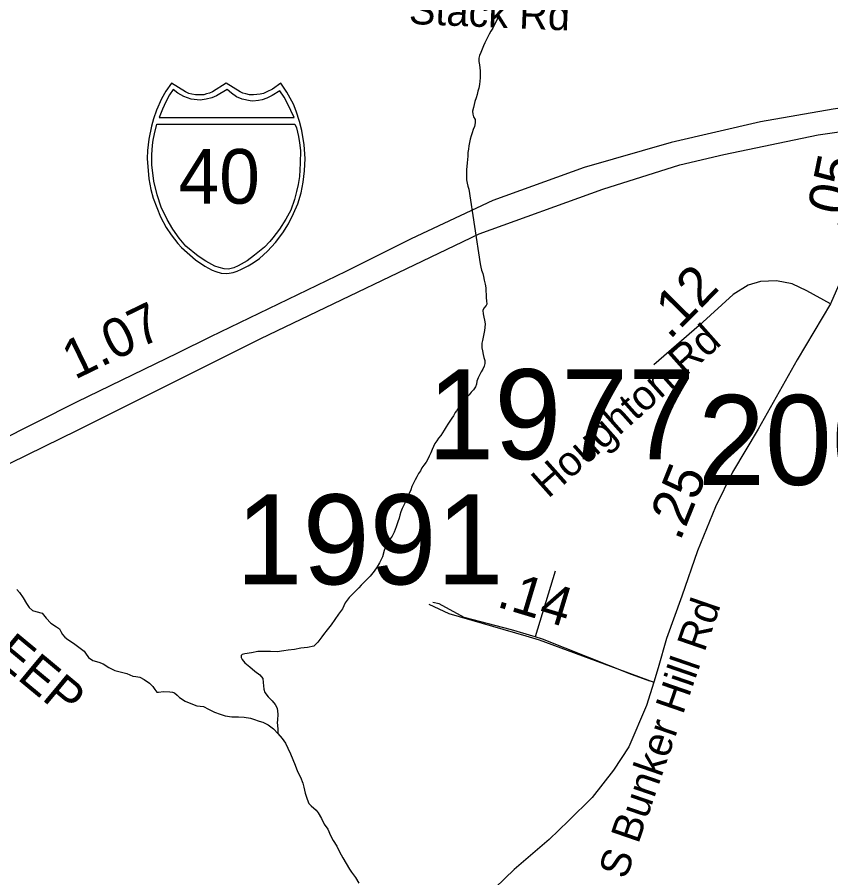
# Model space of a CAD drawing. Extents: x 1662474 to 1856135, y 779280 to 917889.
# Drawn here: x 1696332 to 1698936, y 853505 to 856260 of the extents above; entities that cross this region are included whole.
import ezdxf

# ---------------------------------------------------------------- set-up
doc = ezdxf.new("R2010")
doc.units = 0
for name, color, linetype in [('Cogo Default Point CELL', 7, 'Continuous'), ('Exist Hydrographic Creek Single Shore', 7, 'Continuous'), ('Exist Hydrographic River Shore Label', 7, 'Continuous'), ('Exist Road Non-System Type 51', 7, 'Continuous'), ('Exist Road Primary Interstate Divided Center Attributed', 7, 'Continuous'), ('Exist Road Primary Interstate Shield Number Label', 7, 'Continuous'), ('Exist Road Secondary Mileage Tenths English Label', 7, 'Continuous'), ('Exist Road Secondary Type 51 Attributed', 7, 'Continuous'), ('Exist Road Secondary Type 51 Label', 7, 'Continuous'), ('Prop DGN Element Guardrail', 7, 'Continuous'), ('Prop Roadway Culvert', 7, 'Continuous')]:
    doc.layers.add(name, color=color, linetype=linetype)

msp = doc.modelspace()

# ---------------------------------------------------------------- linework, layer by layer
at = {"layer": 'Exist Hydrographic Creek Single Shore'}
for points in [[(1697872, 856264.4), (1697868.5, 856253.9), (1697863.9, 856243.7), (1697858.9, 856234.2), (1697854.6, 856225), (1697847.9, 856215.3), (1697842.9, 856205.6), (1697838.6, 856196.7), (1697833.4, 856186.7), (1697828.9, 856177.5), (1697825, 856168.1), (1697821, 856157.8), (1697816.6, 856146.8), (1697812.4, 856137.6), (1697809.5, 856128.2), (1697809.5, 856118.2), (1697811.6, 856107.4), (1697813.1, 856098.2), (1697814.2, 856088), (1697814.2, 856077.2), (1697814, 856065.4), (1697813.5, 856054.7), (1697811.9, 856044.2), (1697809.5, 856032.9), (1697807.1, 856022.7), (1697804.2, 856012.7), (1697800.9, 856001.4), (1697797.4, 855990.4), (1697795.1, 855980.9), (1697792.8, 855970.7), (1697789.9, 855959.4), (1697790.1, 855948.9), (1697793.2, 855941.3), (1697798.2, 855931.9), (1697798.2, 855922.2), (1697795.6, 855910.4), (1697791.6, 855899.9), (1697788.5, 855890.1), (1697785.1, 855879.6), (1697782, 855869.7), (1697779.6, 855859.2), (1697778.2, 855847.9), (1697777, 855836.9), (1697775.1, 855826.4), (1697774.1, 855815.3), (1697773.5, 855804.1), (1697772.8, 855793.1), (1697771.5, 855782.2), (1697770.1, 855772.1), (1697769.9, 855760.8), (1697769.9, 855750.5), (1697770.1, 855739.2), (1697772.5, 855729), (1697775.1, 855719.3), (1697778, 855709.1), (1697813.8, 855470.8), (1697815.8, 855460), (1697818.8, 855449.5), (1697822.1, 855438.8), (1697824.5, 855429.8), (1697827.4, 855418.2), (1697830.2, 855405.6), (1697831.8, 855393.6), (1697832.6, 855382.3), (1697832.9, 855372.3), (1697833.4, 855361.8), (1697834.1, 855351.9), (1697835, 855341.1), (1697833.4, 855336.6), (1697826.2, 855328.2), (1697822.6, 855320.6), (1697823.4, 855310.6), (1697826, 855299.1), (1697828.1, 855289.4), (1697829.8, 855278.1), (1697828.6, 855266.3), (1697827.6, 855256.9), (1697825.5, 855246.4)], [(1697825.5, 855246.4), (1697823.4, 855235.3), (1697821.6, 855224.8), (1697819.5, 855216.4), (1697819.5, 855201.8), (1697821.9, 855191.5), (1697823.9, 855179.9), (1697825.8, 855170.5), (1697829.1, 855160.8), (1697829.5, 855151.3), (1697826.9, 855142.4), (1697822.1, 855133), (1697816.9, 855124.1), (1697812.4, 855114.3), (1697807.6, 855105.4), (1697803.2, 855094.9), (1697801.9, 855085.4), (1697799.2, 855076.8), (1697792.5, 855067.4), (1697785.4, 855059.5), (1697779, 855051.1), (1697772.5, 855044), (1697764.4, 855035.9), (1697756.5, 855027.4), (1697750.8, 855019.3), (1697745.5, 855010.7), (1697739.8, 855002.2), (1697738.4, 854999.9), (1697734.5, 854994.1), (1697728.4, 854983.9), (1697722.9, 854975.8), (1697716.9, 854966.1), (1697711.1, 854956.9), (1697705.6, 854948.2), (1697699.2, 854938), (1697693.8, 854929.3), (1697687.8, 854920.9), (1697680.6, 854911.8), (1697674.9, 854903.6), (1697669.4, 854894.7), (1697664.6, 854885.2), (1697660.4, 854875.8), (1697656, 854865), (1697650.8, 854854.2), (1697646.5, 854844.8), (1697641, 854835.1), (1697633.9, 854825.6), (1697627.9, 854817.2), (1697622.6, 854807.8), (1697616.9, 854798.9), (1697611.1, 854788.6), (1697606.4, 854778.4), (1697600.9, 854768.2), (1697595.9, 854757.7), (1697591.9, 854747.2), (1697587.5, 854737.4), (1697582.5, 854727.2), (1697578.8, 854717.2), (1697574.1, 854706.5), (1697569.6, 854697.3), (1697564.6, 854686.6), (1697560.4, 854676.3), (1697556.8, 854666.1), (1697554.4, 854655.8), (1697550.5, 854644.8), (1697550.5, 854644.3), (1697545.2, 854628.6), (1697539.1, 854611.5), (1697532.1, 854598.1), (1697519.2, 854581.8), (1697513.8, 854571.9), (1697506.6, 854552.2), (1697501.4, 854532.2), (1697491.9, 854512.8), (1697484.9, 854500.2), (1697475.1, 854486.8), (1697462, 854470.6), (1697447.6, 854455.9), (1697433.4, 854441.4), (1697425.8, 854432.8), (1697409.8, 854417.5), (1697394.9, 854402.3), (1697382.2, 854385), (1697373.2, 854366.1), (1697361.2, 854348.5), (1697349.4, 854331.4), (1697337.1, 854314.4), (1697324.8, 854298.6), (1697313, 854283.9), (1697306.9, 854276.1), (1697294.6, 854259.2), (1697282.2, 854246.7), (1697262, 854241.7), (1697240.5, 854240.1), (1697220.2, 854235.9), (1697199.9, 854233.8), (1697185.4, 854231.2), (1697164.4, 854228.3), (1697143.1, 854229.1), (1697123.2, 854229.6)], [(1696330.9, 854428), (1696340.2, 854418.3), (1696351.1, 854400.5), (1696362.6, 854382.6), (1696370.8, 854369.8), (1696381.5, 854360.6), (1696391.8, 854357.7), (1696412.2, 854351.6), (1696425.6, 854335.4), (1696439.8, 854319.6), (1696457.9, 854308.1), (1696468.1, 854301.5), (1696472.4, 854293.4), (1696477.6, 854283.7), (1696485.1, 854275.3), (1696494.1, 854267.4), (1696512.2, 854255.9), (1696529.5, 854243.2), (1696546.4, 854230.4), (1696551.4, 854223.8), (1696560.8, 854210.4), (1696574.1, 854200.5), (1696594.1, 854194.7), (1696608, 854189.4), (1696625.9, 854178.2), (1696645.2, 854168.2), (1696662.1, 854163.8), (1696683.1, 854159), (1696702.5, 854150.6), (1696712.2, 854149.6), (1696724.8, 854146.7), (1696739, 854139.6), (1696756, 854127.8), (1696766.8, 854117.3), (1696772.9, 854107.3), (1696779.4, 854099.2)], [(1697123.2, 854229.6), (1697102.2, 854228.8), (1697082, 854225.4), (1697061, 854222), (1697052.4, 854219.6), (1697049.5, 854215.9), (1697049.5, 854210.2), (1697052.4, 854203.6), (1697061.2, 854193.1), (1697077.2, 854179.8), (1697093.2, 854166.1), (1697108.8, 854154), (1697119, 854142.2), (1697119.2, 854129.9), (1697121.4, 854108.9), (1697125.2, 854098.1), (1697136, 854083.9), (1697148.4, 854071.1), (1697158.4, 854059.3), (1697164.1, 854047.8), (1697166.8, 854028.6), (1697165.5, 854009.7), (1697164.9, 854002.1), (1697166.8, 853981.9), (1697166.5, 853966.1)], [(1696779.4, 854099.2), (1696784.9, 854099.2), (1696800.1, 854101.2), (1696820.4, 854100.5), (1696829, 854098.9), (1696836.1, 854097.3), (1696844.5, 854088.9), (1696851.9, 854081.9), (1696869.9, 854070.3), (1696888.6, 854062.7), (1696907.2, 854055.6), (1696928.5, 854052.8), (1696945, 854044.9), (1696963.4, 854035.1), (1696981.8, 854028.6), (1696998.2, 854023.6), (1697019.8, 854019.9), (1697040.5, 854019.9), (1697058.6, 854018.6), (1697079.1, 854016.2), (1697088.5, 854012.3), (1697107.1, 854005.8), (1697118.2, 854002.6), (1697135.8, 853994.4), (1697152.4, 853981.3), (1697166.5, 853966.1)], [(1697166.5, 853966.1), (1697180.9, 853950.1), (1697191.4, 853935.4), (1697199, 853920.2), (1697207.1, 853901.3), (1697214.8, 853883.9), (1697221.9, 853865.3), (1697229.5, 853845.4), (1697239.2, 853826.8), (1697246.8, 853807.3), (1697249.4, 853795.2), (1697254.4, 853776.1), (1697259.9, 853756.9), (1697266.2, 853742.5), (1697272.8, 853734.9), (1697289.1, 853721), (1697295.6, 853712.3), (1697306.1, 853695), (1697315.2, 853676.4), (1697326.1, 853660.1), (1697334.8, 853640.1), (1697344.1, 853623.6), (1697355, 853605.8), (1697364.1, 853587.4), (1697374.1, 853568.8), (1697385.1, 853550.4), (1697396.4, 853532.8), (1697402.8, 853522.8), (1697415.2, 853505.2), (1697426, 853487.7)]]:
    msp.add_lwpolyline(points, dxfattribs=at)
at = {"layer": 'Exist Road Non-System Type 51'}
msp.add_line((1698054.1, 854486.2), (1697989.6, 854275.6), dxfattribs=at)
for points in [[(1697989.6, 854275.6), (1697914.9, 854298.1), (1697763.2, 854337.6), (1697683.4, 854381.8), (1697662.9, 854385.7)], [(1698356.8, 854134.5), (1698298.1, 854155), (1698013.1, 854268.6), (1697989.6, 854275.6)]]:
    msp.add_lwpolyline(points, dxfattribs=at)
at = {"layer": 'Exist Road Primary Interstate Divided Center Attributed'}
for points in [[(1699122.5, 855992.3), (1698989.8, 855972.1), (1698944.2, 855965.1), (1698711.6, 855925.3), (1698425.8, 855858.6), (1698146.8, 855778.9), (1697854.5, 855672.6), (1697593.2, 855550.5), (1697383.8, 855445.9), (1696950.6, 855236.6), (1696845.9, 855184.2), (1696522.3, 855027.2), (1696265.2, 854898.8), (1694007, 853791.3)], [(1694068.7, 853740.5), (1696095.4, 854727), (1696525.5, 854938.2), (1697112.2, 855231.6), (1697810.6, 855565.9), (1698206.5, 855709), (1698453.4, 855787.5), (1698593.8, 855820.2), (1698895.7, 855882.8), (1698977.9, 855894.5), (1699057, 855905.7), (1699105.6, 855910.2)]]:
    msp.add_lwpolyline(points, dxfattribs=at)
at = {"layer": 'Exist Road Secondary Type 51 Attributed'}
for points in [[(1699053.8, 855656.9), (1699016, 855540.8), (1698979.1, 855442.4), (1698935.2, 855341.8)], [(1698935.2, 855341.8), (1698860, 855384.3), (1698812.4, 855406.1), (1698762.8, 855416), (1698711.3, 855414), (1698671.7, 855402.1), (1698624.1, 855372.4), (1698515.1, 855273.3), (1698370.4, 855146.5)], [(1698935.2, 855341.8), (1698829.1, 855163.1), (1698704.1, 854941.1), (1698622.2, 854802.8), (1698566.8, 854692.7), (1698509.9, 854551.7), (1698460, 854405.9), (1698410.2, 854270.8), (1698384.1, 854176.6), (1698369.8, 854131.3)], [(1697649.5, 854381), (1697713.8, 854350.3), (1697960.2, 854279.1), (1698003, 854266.2), (1698369.8, 854131.3)], [(1698369.8, 854131.3), (1698346, 854056.4), (1698290, 853923.9), (1698240.5, 853848.9), (1698172.8, 853761.4), (1698096.7, 853686.9), (1698034.6, 853627.1), (1697922.4, 853531.5), (1697862.5, 853472.3), (1697797.4, 853414.1), (1697745.4, 853365.9), (1697684.3, 853308.5), (1697591.3, 853228.3)]]:
    msp.add_lwpolyline(points, dxfattribs=at)
at = {"layer": 'Prop Roadway Culvert'}
for points in [[(1697001.7, 855439), (1697011.2, 855439.9), (1697023.9, 855442.4), (1697036.3, 855446.4), (1697050.4, 855452.7), (1697071.3, 855464.2), (1697088, 855474), (1697107.4, 855487), (1697133.5, 855510.7), (1697159.5, 855538.1), (1697182.5, 855569.2), (1697200.8, 855598.2), (1697216.8, 855631.3), (1697230.3, 855662.3), (1697240.9, 855697.6), (1697248, 855731.8), (1697251.6, 855767.5), (1697253.9, 855807.1), (1697251.3, 855851.6), (1697243.5, 855897.2), (1697236.2, 855925.5), (1697225.2, 855959.5), (1697216.2, 855981.2), (1697195.4, 856019.6), (1697176.6, 856049.2), (1697149.4, 856030), (1697131.6, 856020.6), (1697120.8, 856015.7), (1697109.6, 856013.5), (1697089.1, 856011.1), (1697076.3, 856011.6), (1697064.3, 856014.3), (1697054.2, 856016.5), (1697045.9, 856020.6), (1697001.7, 856049.2), (1696957.4, 856020.6), (1696948.1, 856016.3), (1696938.6, 856014.3), (1696929.5, 856011.8), (1696914.4, 856011.1), (1696902.8, 856011.4), (1696890.9, 856013.5), (1696881.5, 856015.5), (1696871, 856020.6), (1696825.9, 856049.2), (1696808.2, 856023.5), (1696793.7, 855998.1), (1696778.4, 855962.1), (1696768.8, 855934.3), (1696762, 855911.4), (1696753.7, 855869.5), (1696749.3, 855832.9), (1696748.6, 855807.1), (1696753.3, 855742.6), (1696760.4, 855708.2), (1696767.6, 855680.4), (1696791.5, 855620.4), (1696809.4, 855586.8), (1696824.8, 855562.6), (1696846.4, 855535.5), (1696858.1, 855522.5), (1696902.9, 855483.3), (1696932.8, 855462.9), (1696956.7, 855450), (1696968, 855445.7), (1696985.5, 855440.8)], [(1696831.3, 856028.5), (1696820.3, 856011.5), (1696807.6, 855988.7), (1696797.5, 855965), (1696787.1, 855938.9), (1697218.7, 855938.7), (1697208.6, 855961.1), (1697197.9, 855983.7), (1697186.6, 856004.2), (1697172.9, 856024.1), (1697148.7, 856008.9), (1697131.1, 856000.5), (1697116.9, 855995.6), (1697104.9, 855993), (1697086.3, 855991.5), (1697078, 855992), (1697052.1, 855997.9), (1697034.5, 856005), (1697017.8, 856016.2), (1697004.3, 856028.9), (1696970.1, 856008.2), (1696954.9, 856001.5), (1696937.5, 855997.1), (1696918.4, 855994.7), (1696889, 855997.9), (1696865.9, 856005.8), (1696846, 856016.2)], [(1697221.2, 855917.4), (1697225.8, 855905.2), (1697232.2, 855878.2), (1697235.5, 855857.3), (1697239, 855833.3), (1697237.8, 855792.2), (1697235.8, 855749.6), (1697231.9, 855724.4), (1697226.6, 855701.5), (1697219.5, 855676), (1697208, 855642.2), (1697192, 855613.5), (1697172.2, 855581.7), (1697150.7, 855553.9), (1697141.4, 855542.3), (1697123.6, 855523.6), (1697091.4, 855497.7), (1697067.9, 855480.2), (1697039.7, 855463.5), (1697025.4, 855457.2), (1697008.8, 855453.7), (1696995.1, 855454.6), (1696978.4, 855459), (1696965, 855462.7), (1696935.6, 855478.6), (1696911.7, 855494.6), (1696871.9, 855527.2), (1696850.5, 855552.3), (1696830.4, 855581.7), (1696812.6, 855611.8), (1696793.5, 855651.5), (1696780, 855691.4), (1696770.2, 855734.4), (1696763.6, 855787.1), (1696762.9, 855819.1), (1696764.9, 855850), (1696767.8, 855866.1), (1696771.7, 855886.2), (1696779.6, 855917.2)]]:
    msp.add_lwpolyline(points, close=True, dxfattribs=at)

# ---------------------------------------------------------------- texts
at = {"layer": 'Cogo Default Point CELL'}
for s, p in [('1977', (1697645.3, 854844.9)), ('2007', (1698511.3, 854762.5)), ('1991', (1697031.9, 854444.1))]:
    msp.add_text(s, height=288, dxfattribs=at).set_placement(p)
at = {"layer": 'Exist Hydrographic River Shore Label'}
msp.add_text('DEEP', height=114.83, rotation=320.2993, dxfattribs=at).set_placement((1696165.2, 854278.6))
at = {"layer": 'Exist Road Primary Interstate Shield Number Label'}
msp.add_text('40', height=175, dxfattribs=at).set_placement((1696848.8, 855662.8))
at = {"layer": 'Exist Road Secondary Mileage Tenths English Label'}
for s, rotation, p in [('.12', 45.2898, (1698420.3, 855224.9)), ('1.07', 25.8695, (1696516.3, 855098.1))]:
    msp.add_text(s, height=125, rotation=rotation, dxfattribs=at).set_placement(p)
at = {"layer": 'Exist Road Secondary Type 51 Label'}
for s, rotation, p in [('Stack Rd', 357.6254, (1697584.9, 856238.4)), ('Houghton Rd', 41.6475, (1698031.4, 854716.9)), ('S Bunker Hill Rd', 70.9526, (1698280.8, 853497.1))]:
    msp.add_text(s, height=95, rotation=rotation, dxfattribs=at).set_placement(p)
at = {"layer": 'Prop DGN Element Guardrail'}
for s, rotation, p in [('.05', 78.434, (1698973.6, 855576.5)), ('.25', 68.0239, (1698453.9, 854579.8)), ('.14', 343.2174, (1697863.2, 854373.6))]:
    msp.add_text(s, height=125, rotation=rotation, dxfattribs=at).set_placement(p)

doc.saveas('drawing.dxf')
